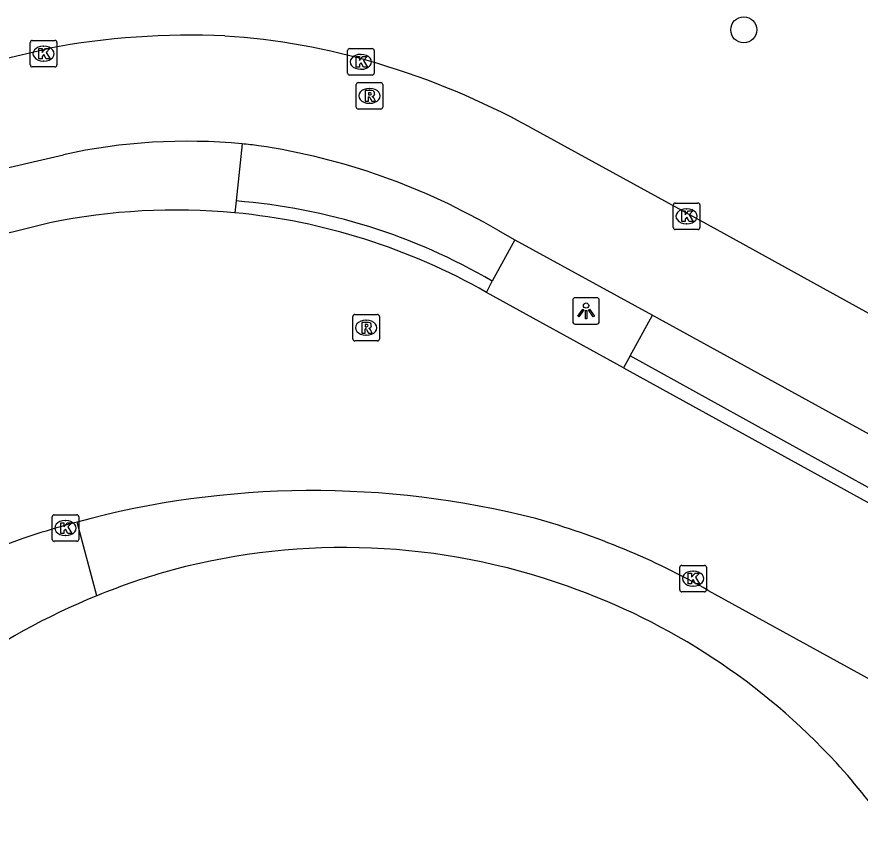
# Model space of a CAD drawing. Extents: x 161087 to 161922, y 382574 to 383873.
# Drawn here: x 161649.47 to 161681.23, y 383222.53 to 383253.44 of the extents above; entities that cross this region are included whole.
import ezdxf

# ---------------------------------------------------------------- set-up
doc = ezdxf.new("R2010")
doc.units = 0
for name, color, linetype in [('IMGEO_Berm_open', 7, 'Continuous'), ('IMGEO_Boom', 7, 'Continuous'), ('IMGEO_Fietspad_gesloten', 7, 'Continuous'), ('IMGEO_Kolk', 7, 'Continuous'), ('IMGEO_Lichtpunt', 7, 'Continuous'), ('IMGEO_Pand', 7, 'Continuous'), ('IMGEO_Rijbaan_lokaal_gesloten', 7, 'Continuous'), ('IMGEO_Rioolput', 7, 'Continuous'), ('IMGEO_Voetpad_open', 7, 'Continuous')]:
    doc.layers.add(name, color=color, linetype=linetype)

msp = doc.modelspace()

# ---------------------------------------------------------------- linework, layer by layer
at = {"layer": 'IMGEO_Berm_open'}
for points in [[(161657.955, 383248.651), (161657.724, 383246.5)], [(161657.724, 383246.5), (161657.677, 383246.054)], [(161668.225, 383245.04), (161667.372, 383243.483)], [(161667.149, 383243.057), (161667.372, 383243.483)], [(161672.563, 383240.659), (161673.408, 383242.192)], [(161672.563, 383240.659), (161672.316, 383240.211)], [(161684.964, 383233.804), (161672.563, 383240.659)]]:
    msp.add_lwpolyline(points, dxfattribs=at)
msp.add_arc((161655.946, 383223.881), 22.689, 59.7636, 85.5067, dxfattribs=at)
at = {"layer": 'IMGEO_Boom'}
msp.add_circle((161676.844, 383252.95), 0.489, dxfattribs=at)
at = {"layer": 'IMGEO_Fietspad_gesloten'}
for points in [[(161622.68, 383245.696), (161628.788, 383247.124), (161650.647, 383252.251)], [(161668.776, 383249.291), (161675.825, 383245.421), (161692.492, 383236.236), (161701.802, 383231.102)], [(161626.657, 383242.507), (161635.621, 383244.635), (161651.22, 383248.245)], [(161667.576, 383245.397), (161668.225, 383245.04)], [(161668.225, 383245.04), (161673.408, 383242.192)], [(161673.408, 383242.192), (161685.155, 383235.735), (161685.819, 383235.368)]]:
    msp.add_lwpolyline(points, dxfattribs=at)
for centre, radius, start, end in [((161656.001, 383223.6), 29.147, 87.4489, 100.5839), ((161655.758, 383227.705), 25.06, 73.0439, 86.4758), ((161654.684, 383223.581), 29.318, 61.2724, 73.3881), ((161655.877, 383227.057), 21.694, 84.5033, 102.3962), ((161655.703, 383225.636), 23.125, 82.8879, 84.4111), ((161654.913, 383223.92), 24.932, 59.4768, 81.5753)]:
    msp.add_arc(centre, radius, start, end, dxfattribs=at)
at = {"layer": 'IMGEO_Kolk'}
for p, q in [((161649.973, 383251.626), (161649.973, 383252.478)), ((161650.048, 383252.552), (161650.9, 383252.552)), ((161650.974, 383252.478), (161650.974, 383251.626)), ((161650.461, 383252.332), (161650.486, 383252.332)), ((161661.924, 383251.318), (161661.924, 383252.17)), ((161661.999, 383252.244), (161662.851, 383252.244)), ((161662.925, 383252.17), (161662.925, 383251.318)), ((161650.484, 383251.772), (161650.459, 383251.772)), ((161662.412, 383252.024), (161662.437, 383252.024)), ((161650.9, 383251.552), (161650.048, 383251.552)), ((161662.435, 383251.464), (161662.41, 383251.464)), ((161662.851, 383251.244), (161661.999, 383251.244)), ((161674.192, 383245.498), (161674.192, 383246.35)), ((161674.267, 383246.424), (161675.119, 383246.424)), ((161675.193, 383246.35), (161675.193, 383245.498)), ((161674.68, 383246.204), (161674.705, 383246.204)), ((161675.119, 383245.424), (161674.267, 383245.424)), ((161674.703, 383245.644), (161674.678, 383245.644)), ((161650.795, 383233.748), (161650.795, 383234.6)), ((161650.87, 383234.674), (161651.722, 383234.674)), ((161651.796, 383234.6), (161651.796, 383233.748)), ((161651.283, 383234.454), (161651.308, 383234.454)), ((161651.722, 383233.674), (161650.87, 383233.674)), ((161651.306, 383233.894), (161651.281, 383233.894)), ((161674.435, 383231.843), (161674.435, 383232.695)), ((161674.51, 383232.769), (161675.362, 383232.769)), ((161675.436, 383232.695), (161675.436, 383231.843)), ((161674.923, 383232.549), (161674.948, 383232.549)), ((161675.362, 383231.769), (161674.51, 383231.769)), ((161674.946, 383231.989), (161674.921, 383231.989))]:
    msp.add_line(p, q, dxfattribs=at)
for points in [[(161649.973, 383251.626), (161649.973, 383252.478)], [(161650.048, 383252.552), (161650.9, 383252.552)], [(161650.974, 383252.478), (161650.974, 383251.626)], [(161650.294, 383252.252), (161650.417, 383252.252), (161650.417, 383252.101), (161650.547, 383252.252), (161650.711, 383252.252), (161650.565, 383252.101), (161650.718, 383251.852), (161650.566, 383251.852), (161650.481, 383252.016), (161650.417, 383251.949), (161650.417, 383251.852), (161650.294, 383251.852), (161650.294, 383252.252)], [(161661.924, 383251.318), (161661.924, 383252.17)], [(161661.999, 383252.244), (161662.851, 383252.244)], [(161662.925, 383252.17), (161662.925, 383251.318)], [(161662.245, 383251.944), (161662.368, 383251.944), (161662.368, 383251.793), (161662.498, 383251.944), (161662.662, 383251.944), (161662.516, 383251.793), (161662.669, 383251.544), (161662.517, 383251.544), (161662.432, 383251.708), (161662.368, 383251.641), (161662.368, 383251.544), (161662.245, 383251.544), (161662.245, 383251.944)], [(161650.9, 383251.552), (161650.048, 383251.552)], [(161662.851, 383251.244), (161661.999, 383251.244)], [(161674.192, 383245.498), (161674.192, 383246.35)], [(161674.267, 383246.424), (161675.119, 383246.424)], [(161675.193, 383246.35), (161675.193, 383245.498)], [(161674.513, 383246.124), (161674.636, 383246.124), (161674.636, 383245.973), (161674.766, 383246.124), (161674.93, 383246.124), (161674.784, 383245.973), (161674.937, 383245.724), (161674.785, 383245.724), (161674.7, 383245.888), (161674.636, 383245.821), (161674.636, 383245.724), (161674.513, 383245.724), (161674.513, 383246.124)], [(161675.119, 383245.424), (161674.267, 383245.424)], [(161650.795, 383233.748), (161650.795, 383234.6)], [(161650.87, 383234.674), (161651.722, 383234.674)], [(161651.796, 383234.6), (161651.796, 383233.748)], [(161651.116, 383234.374), (161651.239, 383234.374), (161651.239, 383234.223), (161651.369, 383234.374), (161651.533, 383234.374), (161651.387, 383234.223), (161651.54, 383233.974), (161651.388, 383233.974), (161651.303, 383234.138), (161651.239, 383234.071), (161651.239, 383233.974), (161651.116, 383233.974), (161651.116, 383234.374)], [(161651.722, 383233.674), (161650.87, 383233.674)], [(161674.435, 383231.843), (161674.435, 383232.695)], [(161674.51, 383232.769), (161675.362, 383232.769)], [(161675.436, 383232.695), (161675.436, 383231.843)], [(161674.756, 383232.469), (161674.879, 383232.469), (161674.879, 383232.318), (161675.009, 383232.469), (161675.173, 383232.469), (161675.027, 383232.318), (161675.18, 383232.069), (161675.028, 383232.069), (161674.943, 383232.233), (161674.879, 383232.166), (161674.879, 383232.069), (161674.756, 383232.069), (161674.756, 383232.469)], [(161675.362, 383231.769), (161674.51, 383231.769)]]:
    msp.add_lwpolyline(points, dxfattribs=at)
for centre, start, end in [((161650.05, 383252.476), 91.552, 178.448), ((161650.05, 383252.476), 91.552, 178.448), ((161650.898, 383252.476), 1.552, 88.448), ((161650.898, 383252.476), 1.552, 88.448), ((161662.001, 383252.168), 91.552, 178.448), ((161662.001, 383252.168), 91.552, 178.448), ((161662.849, 383252.168), 1.552, 88.448), ((161662.849, 383252.168), 1.552, 88.448), ((161650.05, 383251.628), 181.552, 268.448), ((161650.05, 383251.628), 181.552, 268.448), ((161650.898, 383251.628), 271.552, 358.448), ((161650.898, 383251.628), 271.552, 358.448), ((161662.001, 383251.32), 181.552, 268.448), ((161662.001, 383251.32), 181.552, 268.448), ((161662.849, 383251.32), 271.552, 358.448), ((161662.849, 383251.32), 271.552, 358.448), ((161674.269, 383246.348), 91.552, 178.448), ((161674.269, 383246.348), 91.552, 178.448), ((161675.117, 383246.348), 1.552, 88.448), ((161675.117, 383246.348), 1.552, 88.448), ((161674.269, 383245.5), 181.552, 268.448), ((161674.269, 383245.5), 181.552, 268.448), ((161675.117, 383245.5), 271.552, 358.448), ((161675.117, 383245.5), 271.552, 358.448), ((161650.872, 383234.598), 91.552, 178.448), ((161650.872, 383234.598), 91.552, 178.448), ((161651.72, 383234.598), 1.552, 88.448), ((161651.72, 383234.598), 1.552, 88.448), ((161650.872, 383233.75), 181.552, 268.448), ((161650.872, 383233.75), 181.552, 268.448), ((161651.72, 383233.75), 271.552, 358.448), ((161651.72, 383233.75), 271.552, 358.448), ((161674.512, 383232.693), 91.552, 178.448), ((161674.512, 383232.693), 91.552, 178.448), ((161675.36, 383232.693), 1.552, 88.448), ((161675.36, 383232.693), 1.552, 88.448), ((161674.512, 383231.845), 181.552, 268.448), ((161674.512, 383231.845), 181.552, 268.448), ((161675.36, 383231.845), 271.552, 358.448), ((161675.36, 383231.845), 271.552, 358.448)]:
    msp.add_arc(centre, 0.0765, start, end, dxfattribs=at)
for centre, major_axis, ratio, start_param, end_param in [((161650.46, 383252.052), (-0.387, 0.002), 0.722429, 4.712389, 7.853982), ((161650.485, 383252.052), (-0.39, 0.002), 0.717154, 1.570796, 4.712389), ((161662.411, 383251.744), (-0.387, 0.002), 0.722429, 4.712389, 7.853982), ((161662.436, 383251.744), (-0.39, 0.002), 0.717154, 1.570796, 4.712389), ((161674.679, 383245.924), (-0.387, 0.002), 0.722429, 4.712389, 7.853982), ((161674.704, 383245.924), (-0.39, 0.002), 0.717154, 1.570796, 4.712389), ((161651.282, 383234.174), (-0.387, 0.002), 0.722429, 4.712389, 7.853982), ((161651.307, 383234.174), (-0.39, 0.002), 0.717154, 1.570796, 4.712389), ((161674.922, 383232.269), (-0.387, 0.002), 0.722429, 4.712389, 7.853982), ((161674.947, 383232.269), (-0.39, 0.002), 0.717154, 1.570796, 4.712389)]:
    msp.add_ellipse(centre, major_axis=major_axis, ratio=ratio, start_param=start_param, end_param=end_param, dxfattribs=at)
at = {"layer": 'IMGEO_Lichtpunt'}
for p, q in [((161671.308, 383242.856), (161670.5, 383242.856)), ((161671.308, 383242.856), (161670.5, 383242.856)), ((161670.406, 383242.761), (161670.406, 383241.954)), ((161670.406, 383242.761), (161670.406, 383241.954)), ((161671.402, 383241.954), (161671.402, 383242.761)), ((161671.402, 383241.954), (161671.402, 383242.761)), ((161670.5, 383241.86), (161671.308, 383241.86)), ((161670.5, 383241.86), (161671.308, 383241.86))]:
    msp.add_line(p, q, dxfattribs=at)
for points in [[(161670.78, 383242.425), (161670.819, 383242.397), (161670.631, 383242.135), (161670.593, 383242.162), (161670.78, 383242.425)], [(161670.882, 383242.377), (161670.929, 383242.377), (161670.929, 383242.055), (161670.882, 383242.055), (161670.882, 383242.377)], [(161670.992, 383242.397), (161671.03, 383242.424), (161671.217, 383242.162), (161671.178, 383242.134), (161670.992, 383242.397)]]:
    msp.add_lwpolyline(points, dxfattribs=at)
msp.add_circle((161670.905, 383242.559), 0.0994, dxfattribs=at)
for centre, start, end in [((161670.5, 383242.761), 90, 180), ((161670.5, 383242.761), 90, 180), ((161671.308, 383242.761), 0, 90), ((161671.308, 383242.761), 0, 90), ((161670.5, 383241.954), 180, 270), ((161670.5, 383241.954), 180, 270), ((161671.308, 383241.954), 270, 0), ((161671.308, 383241.954), 270, 360)]:
    msp.add_arc(centre, 0.0946, start, end, dxfattribs=at)
at = {"layer": 'IMGEO_Pand'}
msp.add_lwpolyline([(161680.468, 383225.171), (161680.332, 383225.321)], dxfattribs=at)
for centre, radius, start, end in [((161661.776, 383208.42), 25.021, 70.316, 104.8626), ((161662.288, 383207.568), 25.978, 105.4711, 112.1743), ((161662.029, 383208.511), 24.851, 42.5652, 70.7941), ((161662.33, 383207.431), 26.12, 112.1474, 139.1204), ((161662.108, 383208.562), 24.757, 34.3351, 42.1341)]:
    msp.add_arc(centre, radius, start, end, dxfattribs=at)
at = {"layer": 'IMGEO_Rijbaan_lokaal_gesloten'}
for points in [[(161650.712, 383245.679), (161647.819, 383244.962), (161627.602, 383239.944)], [(161672.316, 383240.211), (161667.149, 383243.057)], [(161672.316, 383240.211), (161684.693, 383233.395), (161684.729, 383233.375)], [(161675.506, 383231.827), (161682.524, 383227.967)]]:
    msp.add_lwpolyline(points, dxfattribs=at)
for centre, radius, start, end in [((161655.451, 383222.536), 23.623, 84.5922, 101.5715), ((161655.453, 383222.557), 23.602, 60.2925, 84.5921), ((161660.623, 383201.679), 33.907, 75.6689, 105.1933), ((161662.125, 383196.38), 39.414, 105.2807, 107.6455), ((161661.17, 383206.558), 29.052, 60.4314, 74.3313), ((161658.544, 383208.259), 27.01, 108.0448, 142.5913)]:
    msp.add_arc(centre, radius, start, end, dxfattribs=at)
at = {"layer": 'IMGEO_Rioolput'}
for p, q in [((161662.247, 383250.036), (161662.247, 383250.888)), ((161662.322, 383250.962), (161663.174, 383250.962)), ((161663.248, 383250.888), (161663.248, 383250.036)), ((161662.735, 383250.742), (161662.76, 383250.742)), ((161662.758, 383250.182), (161662.733, 383250.182)), ((161663.174, 383249.962), (161662.322, 383249.962)), ((161662.196, 383242.224), (161663.048, 383242.224)), ((161662.121, 383241.298), (161662.121, 383242.15)), ((161662.609, 383242.004), (161662.634, 383242.004)), ((161663.122, 383242.15), (161663.122, 383241.298)), ((161662.632, 383241.444), (161662.607, 383241.444)), ((161663.048, 383241.224), (161662.196, 383241.224))]:
    msp.add_line(p, q, dxfattribs=at)
for points in [[(161662.247, 383250.036), (161662.247, 383250.888)], [(161662.322, 383250.962), (161663.174, 383250.962)], [(161663.248, 383250.888), (161663.248, 383250.036)], [(161662.836, 383250.66), (161662.584, 383250.662), (161662.584, 383250.262)], [(161662.762, 383250.581), (161662.708, 383250.581), (161662.708, 383250.5)], [(161662.708, 383250.5), (161662.76, 383250.5)], [(161662.584, 383250.262), (161662.708, 383250.262), (161662.708, 383250.424), (161662.719, 383250.424)], [(161662.766, 383250.395), (161662.837, 383250.262), (161662.977, 383250.262), (161662.912, 383250.388)], [(161663.174, 383249.962), (161662.322, 383249.962)], [(161662.196, 383242.224), (161663.048, 383242.224)], [(161662.121, 383241.298), (161662.121, 383242.15)], [(161662.71, 383241.922), (161662.458, 383241.924), (161662.458, 383241.524)], [(161663.122, 383242.15), (161663.122, 383241.298)], [(161662.458, 383241.524), (161662.582, 383241.524), (161662.582, 383241.686), (161662.593, 383241.686)], [(161662.636, 383241.843), (161662.582, 383241.843), (161662.582, 383241.762)], [(161662.582, 383241.762), (161662.634, 383241.762)], [(161662.64, 383241.657), (161662.711, 383241.524), (161662.851, 383241.524), (161662.786, 383241.65)], [(161663.048, 383241.224), (161662.196, 383241.224)]]:
    msp.add_lwpolyline(points, dxfattribs=at)
for centre, radius, start, end in [((161662.324, 383250.886), 0.0765, 91.552, 178.448), ((161662.324, 383250.886), 0.0765, 91.552, 178.448), ((161663.172, 383250.886), 0.0765, 1.552, 88.448), ((161663.172, 383250.886), 0.0765, 1.552, 88.448), ((161662.744, 383250.689), 0.19, 274.7715, 282.9687), ((161662.768, 383250.485), 0.0964, 77.0061, 93.1865), ((161662.782, 383250.542), 0.0378, 276.6634, 79.6772), ((161662.835, 383250.55), 0.109, 350.3612, 89.416), ((161662.833, 383250.55), 0.112, 277.5842, 350.9817), ((161662.718, 383250.371), 0.0533, 26.0293, 88.6989), ((161662.817, 383250.335), 0.108, 29.5134, 73.7905), ((161662.324, 383250.038), 0.0765, 181.552, 268.448), ((161662.324, 383250.038), 0.0765, 181.552, 268.448), ((161663.172, 383250.038), 0.0765, 271.552, 358.448), ((161663.172, 383250.038), 0.0765, 271.552, 358.448), ((161662.198, 383242.148), 0.0765, 91.552, 178.448), ((161662.198, 383242.148), 0.0765, 91.552, 178.448), ((161663.046, 383242.148), 0.0765, 1.552, 88.448), ((161663.046, 383242.148), 0.0765, 1.552, 88.448), ((161662.709, 383241.812), 0.109, 350.3612, 89.416), ((161662.592, 383241.633), 0.0533, 26.0293, 88.6989), ((161662.618, 383241.951), 0.19, 274.7715, 282.9687), ((161662.642, 383241.747), 0.0964, 77.0061, 93.1865), ((161662.656, 383241.804), 0.0378, 276.6634, 79.6772), ((161662.707, 383241.812), 0.112, 277.5842, 350.9817), ((161662.691, 383241.597), 0.108, 29.5134, 73.7905), ((161662.198, 383241.3), 0.0765, 181.552, 268.448), ((161662.198, 383241.3), 0.0765, 181.552, 268.448), ((161663.046, 383241.3), 0.0765, 271.552, 358.448), ((161663.046, 383241.3), 0.0765, 271.552, 358.448)]:
    msp.add_arc(centre, radius, start, end, dxfattribs=at)
for centre, major_axis, ratio, start_param, end_param in [((161662.734, 383250.462), (-0.387, 0.002), 0.722429, 4.712389, 7.853982), ((161662.759, 383250.462), (-0.39, 0.002), 0.717154, 1.570796, 4.712389), ((161662.608, 383241.724), (-0.387, 0.002), 0.722429, 4.712389, 7.853982), ((161662.633, 383241.724), (-0.39, 0.002), 0.717154, 1.570796, 4.712389)]:
    msp.add_ellipse(centre, major_axis=major_axis, ratio=ratio, start_param=start_param, end_param=end_param, dxfattribs=at)
at = {"layer": 'IMGEO_Voetpad_open'}
msp.add_lwpolyline([(161652.483, 383231.624), (161651.737, 383234.401)], dxfattribs=at)

doc.saveas('drawing.dxf')
